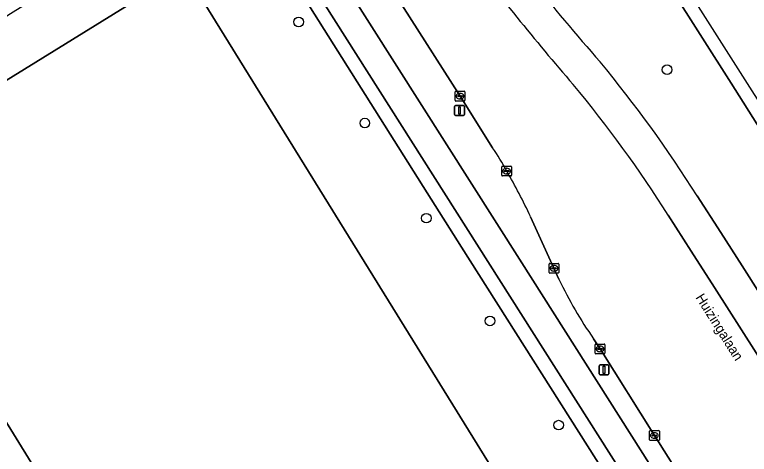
# Model space of a CAD drawing. Extents: x 158835 to 160077, y 386387 to 387778.
# Drawn here: x 159949.7 to 160024.5, y 387367.6 to 387412.4 of the extents above; entities that cross this region are included whole.
import ezdxf

# ---------------------------------------------------------------- set-up
doc = ezdxf.new("R2010")
doc.units = 0
for name, color, linetype in [('IMGEO_Berm_groen', 7, 'Continuous'), ('IMGEO_Boom', 7, 'Continuous'), ('IMGEO_Fietspad_gesloten', 7, 'Continuous'), ('IMGEO_Groenvoorziening', 7, 'Continuous'), ('IMGEO_Kolk', 7, 'Continuous'), ('IMGEO_Lichtmast', 7, 'Continuous'), ('IMGEO_Openbare_ruimte_label', 7, 'Continuous'), ('IMGEO_OVBaan_gesloten', 7, 'Continuous'), ('IMGEO_Pand', 7, 'Continuous'), ('IMGEO_Parkeervlak_open', 7, 'Continuous'), ('IMGEO_Rijbaan_regionaal_gesloten', 7, 'Continuous'), ('IMGEO_Voetpad_open', 7, 'Continuous')]:
    doc.layers.add(name, color=color, linetype=linetype)

msp = doc.modelspace()

# ---------------------------------------------------------------- linework, layer by layer
at = {"layer": 'IMGEO_Berm_groen'}
for points in [[(160063.651, 387340.097), (160063.036, 387341.067), (160034.536, 387386.485), (160032.107, 387390.411), (160022.635, 387405.421), (159982.839, 387468.004)], [(159970.154, 387436.277), (159970.759, 387435.328), (159978.228, 387423.557), (160001.349, 387387.118), (160036.467, 387331.772), (160037.444, 387330.224), (160037.55, 387329.807), (160038.963, 387324.427)], [(159998.38, 387398.851), (159995.059, 387404.102), (159986.57, 387417.471), (159978.826, 387429.629), (159976.931, 387432.556)], [(160019.176, 387393.961), (160021.583, 387390.226), (160023.773, 387386.809), (160055.727, 387336.514), (160056.293, 387335.603)], [(160005.129, 387385.456), (160004.617, 387386.574), (160002.23, 387391.83)], [(160042.276, 387326.342), (160041.225, 387328.014), (160039.503, 387330.722), (160036.176, 387335.982), (160030.607, 387344.845), (160025.522, 387352.773), (160020.428, 387360.727), (160014.845, 387369.555), (160009.304, 387378.362), (160008.648, 387379.402)]]:
    msp.add_lwpolyline(points, dxfattribs=at)
for centre, radius, start, end in [((160147.786, 387530.209), 184.959, 214.66175, 221.52658), ((159907.648, 387323.638), 131.847, 32.23314, 39.54711), ((159974.885, 387383.141), 28.264, 28.14366, 33.76968), ((159951.953, 387368.54), 55.41, 24.85506, 30.27165), ((160042.867, 387403.342), 41.763, 205.35897, 214.97721)]:
    msp.add_arc(centre, radius, start, end, dxfattribs=at)
at = {"layer": 'IMGEO_Boom'}
for centre in [(159978.644, 387411.651), (160016.128, 387406.791), (159985.373, 387401.357), (159991.634, 387391.675), (159998.109, 387381.217), (160005.091, 387370.611)]:
    msp.add_circle(centre, 0.489, dxfattribs=at)
at = {"layer": 'IMGEO_Fietspad_gesloten'}
msp.add_lwpolyline([(159965.2, 387444.088), (159961.3, 387450.236), (159953.906, 387461.881), (159944.372, 387476.895), (159932.635, 387495.381), (159921.347, 387513.159), (159921.311, 387513.215), (159910.392, 387530.452), (159902.234, 387543.33), (159901.736, 387544.116), (159901.061, 387545.182), (159900.63, 387545.863), (159898.27, 387544.32), (159918.848, 387511.897), (159961.204, 387445.139), (160034.82, 387329.041), (160034.889, 387329.047), (160037.55, 387329.807), (160037.444, 387330.224), (160036.467, 387331.772), (160001.349, 387387.118), (159978.228, 387423.557), (159970.759, 387435.328), (159970.154, 387436.277)], close=True, dxfattribs=at)
at = {"layer": 'IMGEO_Groenvoorziening'}
msp.add_lwpolyline([(159959.957, 387439.475), (159960.055, 387439.338), (159957.523, 387435.839), (159962.48, 387427.89), (159960.785, 387426.83), (159964.024, 387421.647), (159966.98, 387416.918), (160000, 387363.506), (160011.695, 387344.589), (160025.117, 387323.325), (160010.612, 387313.751), (160007.534, 387311.883), (160010.346, 387307.498), (160031.507, 387320.956), (160023.418, 387333.739), (160028.154, 387336.779), (159995.22, 387388.73), (159991.715, 387394.26), (159963.47, 387439.118)], dxfattribs=at)
at = {"layer": 'IMGEO_Kolk'}
for p, q in [((159994.633, 387404.602), (159995.485, 387404.602)), ((159994.558, 387403.676), (159994.558, 387404.528)), ((159994.817, 387404.096), (159994.817, 387404.108)), ((159995.255, 387404.059), (159994.857, 387404.059)), ((159994.86, 387404.145), (159995.258, 387404.145)), ((159995.069, 387403.822), (159995.044, 387403.822)), ((159995.046, 387404.382), (159995.071, 387404.382)), ((159995.301, 387404.108), (159995.301, 387404.096)), ((159995.559, 387404.528), (159995.559, 387403.676)), ((159995.485, 387403.602), (159994.633, 387403.602)), ((159999.306, 387396.046), (159999.306, 387396.898)), ((159999.381, 387396.972), (160000.233, 387396.972)), ((159999.565, 387396.466), (159999.565, 387396.478)), ((160000.003, 387396.429), (159999.605, 387396.429)), ((159999.608, 387396.515), (160000.006, 387396.515)), ((159999.794, 387396.752), (159999.819, 387396.752)), ((160000.049, 387396.478), (160000.049, 387396.466)), ((160000.307, 387396.898), (160000.307, 387396.046)), ((160000.233, 387395.972), (159999.381, 387395.972)), ((159999.817, 387396.192), (159999.792, 387396.192)), ((160004.116, 387386.148), (160004.116, 387387)), ((160004.191, 387387.074), (160005.043, 387387.074)), ((160004.418, 387386.617), (160004.816, 387386.617)), ((160004.604, 387386.854), (160004.629, 387386.854)), ((160005.117, 387387), (160005.117, 387386.148)), ((160005.043, 387386.074), (160004.191, 387386.074)), ((160004.375, 387386.568), (160004.375, 387386.58)), ((160004.813, 387386.531), (160004.415, 387386.531)), ((160004.627, 387386.294), (160004.602, 387386.294)), ((160004.859, 387386.58), (160004.859, 387386.568)), ((160008.803, 387377.936), (160008.803, 387378.788)), ((160008.878, 387378.862), (160009.73, 387378.862)), ((160009.105, 387378.405), (160009.503, 387378.405)), ((160009.291, 387378.642), (160009.316, 387378.642)), ((160009.804, 387378.788), (160009.804, 387377.936)), ((160009.73, 387377.862), (160008.878, 387377.862)), ((160009.062, 387378.356), (160009.062, 387378.368)), ((160009.5, 387378.319), (160009.102, 387378.319)), ((160009.314, 387378.082), (160009.289, 387378.082)), ((160009.546, 387378.368), (160009.546, 387378.356)), ((160014.344, 387369.129), (160014.344, 387369.981)), ((160014.419, 387370.055), (160015.271, 387370.055)), ((160014.603, 387369.549), (160014.603, 387369.561)), ((160015.041, 387369.512), (160014.643, 387369.512)), ((160014.646, 387369.598), (160015.044, 387369.598)), ((160014.832, 387369.835), (160014.857, 387369.835)), ((160015.087, 387369.561), (160015.087, 387369.549)), ((160015.345, 387369.981), (160015.345, 387369.129)), ((160015.271, 387369.055), (160014.419, 387369.055)), ((160014.855, 387369.275), (160014.83, 387369.275))]:
    msp.add_line(p, q, dxfattribs=at)
for points in [[(159994.633, 387404.602), (159995.485, 387404.602)], [(159994.558, 387403.676), (159994.558, 387404.528)], [(159995.559, 387404.528), (159995.559, 387403.676)], [(159995.485, 387403.602), (159994.633, 387403.602)], [(159999.306, 387396.046), (159999.306, 387396.898)], [(159999.381, 387396.972), (160000.233, 387396.972)], [(160000.307, 387396.898), (160000.307, 387396.046)], [(160000.233, 387395.972), (159999.381, 387395.972)], [(160004.116, 387386.148), (160004.116, 387387)], [(160004.191, 387387.074), (160005.043, 387387.074)], [(160005.117, 387387), (160005.117, 387386.148)], [(160005.043, 387386.074), (160004.191, 387386.074)], [(160008.803, 387377.936), (160008.803, 387378.788)], [(160008.878, 387378.862), (160009.73, 387378.862)], [(160009.804, 387378.788), (160009.804, 387377.936)], [(160009.73, 387377.862), (160008.878, 387377.862)], [(160014.344, 387369.129), (160014.344, 387369.981)], [(160014.419, 387370.055), (160015.271, 387370.055)], [(160015.345, 387369.981), (160015.345, 387369.129)], [(160015.271, 387369.055), (160014.419, 387369.055)]]:
    msp.add_lwpolyline(points, dxfattribs=at)
for centre, radius, start, end in [((159994.635, 387404.526), 0.0765, 91.55205, 178.44795), ((159994.635, 387404.526), 0.0765, 91.55205, 178.44795), ((159995.483, 387404.526), 0.0765, 1.55205, 88.44795), ((159995.483, 387404.526), 0.0765, 1.55205, 88.44795), ((159994.857, 387404.105), 0.0403, 85.87752, 175.75265), ((159994.854, 387404.095), 0.0366, 178.93798, 274.71019), ((159995.258, 387404.102), 0.043, 264.86636, 352.45326), ((159995.262, 387404.107), 0.0386, 1.73085, 96.63898), ((159994.635, 387403.678), 0.0765, 181.55205, 268.44795), ((159994.635, 387403.678), 0.0765, 181.55205, 268.44795), ((159995.483, 387403.678), 0.0765, 271.55205, 358.44795), ((159995.483, 387403.678), 0.0765, 271.55205, 358.44795), ((159999.383, 387396.896), 0.0765, 91.55205, 178.44795), ((159999.383, 387396.896), 0.0765, 91.55205, 178.44795), ((159999.605, 387396.475), 0.0403, 85.87752, 175.75265), ((159999.602, 387396.465), 0.0366, 178.93798, 274.71019), ((160000.006, 387396.472), 0.043, 264.86636, 352.45326), ((160000.01, 387396.477), 0.0386, 1.73085, 96.63898), ((160000.231, 387396.896), 0.0765, 1.55205, 88.44795), ((160000.231, 387396.896), 0.0765, 1.55205, 88.44795), ((159999.383, 387396.048), 0.0765, 181.55205, 268.44795), ((159999.383, 387396.048), 0.0765, 181.55205, 268.44795), ((160000.231, 387396.048), 0.0765, 271.55205, 358.44795), ((160000.231, 387396.048), 0.0765, 271.55205, 358.44795), ((160004.193, 387386.998), 0.0765, 91.55205, 178.44795), ((160004.193, 387386.998), 0.0765, 91.55205, 178.44795), ((160004.415, 387386.577), 0.0403, 85.87752, 175.75265), ((160004.82, 387386.579), 0.0386, 1.73085, 96.63898), ((160005.041, 387386.998), 0.0765, 1.55205, 88.44795), ((160005.041, 387386.998), 0.0765, 1.55205, 88.44795), ((160004.193, 387386.15), 0.0765, 181.55205, 268.44795), ((160004.193, 387386.15), 0.0765, 181.55205, 268.44795), ((160004.412, 387386.567), 0.0366, 178.93798, 274.71019), ((160004.816, 387386.574), 0.043, 264.86636, 352.45326), ((160005.041, 387386.15), 0.0765, 271.55205, 358.44795), ((160005.041, 387386.15), 0.0765, 271.55205, 358.44795), ((160008.88, 387378.786), 0.0765, 91.55205, 178.44795), ((160008.88, 387378.786), 0.0765, 91.55205, 178.44795), ((160009.102, 387378.365), 0.0403, 85.87752, 175.75265), ((160009.507, 387378.367), 0.0386, 1.73085, 96.63898), ((160009.728, 387378.786), 0.0765, 1.55205, 88.44795), ((160009.728, 387378.786), 0.0765, 1.55205, 88.44795), ((160008.88, 387377.938), 0.0765, 181.55205, 268.44795), ((160008.88, 387377.938), 0.0765, 181.55205, 268.44795), ((160009.099, 387378.355), 0.0366, 178.93798, 274.71019), ((160009.503, 387378.362), 0.043, 264.86636, 352.45326), ((160009.728, 387377.938), 0.0765, 271.55205, 358.44795), ((160009.728, 387377.938), 0.0765, 271.55205, 358.44795), ((160014.421, 387369.979), 0.0765, 91.55205, 178.44795), ((160014.421, 387369.979), 0.0765, 91.55205, 178.44795), ((160014.643, 387369.558), 0.0403, 85.87752, 175.75265), ((160014.64, 387369.548), 0.0366, 178.93798, 274.71019), ((160015.044, 387369.555), 0.043, 264.86636, 352.45326), ((160015.048, 387369.56), 0.0386, 1.73085, 96.63898), ((160015.269, 387369.979), 0.0765, 1.55205, 88.44795), ((160015.269, 387369.979), 0.0765, 1.55205, 88.44795), ((160014.421, 387369.131), 0.0765, 181.55205, 268.44795), ((160014.421, 387369.131), 0.0765, 181.55205, 268.44795), ((160015.269, 387369.131), 0.0765, 271.55205, 358.44795), ((160015.269, 387369.131), 0.0765, 271.55205, 358.44795)]:
    msp.add_arc(centre, radius, start, end, dxfattribs=at)
for centre, major_axis, ratio, start_param, end_param in [((159995.045, 387404.102), (-0.387, 0.002), 0.722429, 4.712389, 7.853982), ((159995.07, 387404.102), (-0.39, 0.002), 0.717154, 1.570796, 4.712389), ((159999.793, 387396.472), (-0.387, 0.002), 0.722429, 4.712389, 7.853982), ((159999.818, 387396.472), (-0.39, 0.002), 0.717154, 1.570796, 4.712389), ((160004.603, 387386.574), (-0.387, 0.002), 0.722429, 4.712389, 7.853982), ((160004.628, 387386.574), (-0.39, 0.002), 0.717154, 1.570796, 4.712389), ((160009.29, 387378.362), (-0.387, 0.002), 0.722429, 4.712389, 7.853982), ((160009.315, 387378.362), (-0.39, 0.002), 0.717154, 1.570796, 4.712389), ((160014.831, 387369.555), (-0.387, 0.002), 0.722429, 4.712389, 7.853982), ((160014.856, 387369.555), (-0.39, 0.002), 0.717154, 1.570796, 4.712389)]:
    msp.add_ellipse(centre, major_axis=major_axis, ratio=ratio, start_param=start_param, end_param=end_param, dxfattribs=at)
at = {"layer": 'IMGEO_Lichtmast'}
for p, q in [((159994.512, 387402.242), (159994.512, 387403.042)), ((159994.512, 387403.042), (159994.512, 387402.242)), ((159994.612, 387403.142), (159995.402, 387403.142)), ((159995.402, 387403.142), (159994.612, 387403.142)), ((159995.502, 387403.042), (159995.502, 387402.242)), ((159995.502, 387402.242), (159995.502, 387403.042)), ((159995.402, 387402.142), (159994.612, 387402.142)), ((159994.612, 387402.142), (159995.402, 387402.142)), ((160009.219, 387375.843), (160009.219, 387376.643)), ((160009.219, 387376.643), (160009.219, 387375.843)), ((160009.319, 387376.743), (160010.109, 387376.743)), ((160010.109, 387376.743), (160009.319, 387376.743)), ((160010.209, 387376.643), (160010.209, 387375.843)), ((160010.209, 387375.843), (160010.209, 387376.643)), ((160010.109, 387375.743), (160009.319, 387375.743)), ((160009.319, 387375.743), (160010.109, 387375.743))]:
    msp.add_line(p, q, dxfattribs=at)
for points in [[(159994.932, 387403.017), (159995.082, 387403.017), (159995.082, 387402.267), (159994.932, 387402.267), (159994.932, 387403.017)], [(160009.639, 387376.618), (160009.789, 387376.618), (160009.789, 387375.868), (160009.639, 387375.868), (160009.639, 387376.618)]]:
    msp.add_lwpolyline(points, dxfattribs=at)
for centre, start, end in [((159994.612, 387403.042), 90, 180), ((159994.612, 387403.042), 90, 180), ((159995.402, 387403.042), 0, 90), ((159995.402, 387403.042), 360, 90), ((159994.612, 387402.242), 180, 270), ((159994.612, 387402.242), 180, 270), ((159995.402, 387402.242), 270, 0), ((159995.402, 387402.242), 270, 0), ((160009.319, 387376.643), 90, 180), ((160009.319, 387376.643), 90, 180), ((160010.109, 387376.643), 0, 90), ((160010.109, 387376.643), 360, 90), ((160009.319, 387375.843), 180, 270), ((160009.319, 387375.843), 180, 270), ((160010.109, 387375.843), 270, 0), ((160010.109, 387375.843), 270, 0)]:
    msp.add_arc(centre, 0.1, start, end, dxfattribs=at)
at = {"layer": 'IMGEO_OVBaan_gesloten'}
for points in [[(160065.277, 387340.998), (159984.842, 387467.474), (159920.558, 387567.925), (159883.278, 387626.179), (159852.108, 387676.163), (159845.407, 387683.495)], [(159866.032, 387652.12), (159923.923, 387560.799), (159925.201, 387558.835), (159982.839, 387468.004), (160022.635, 387405.421), (160032.107, 387390.411), (160034.536, 387386.485), (160063.036, 387341.067), (160063.651, 387340.097), (160065.277, 387340.998)], [(160023.773, 387386.809), (160021.583, 387390.226), (160019.176, 387393.961)], [(160016.233, 387391.968), (160018.574, 387388.333), (160020.96, 387384.608), (160052.434, 387335.239), (160052.522, 387335.284), (160053.578, 387333.493), (160056.293, 387335.603), (160055.727, 387336.514), (160023.773, 387386.809)]]:
    msp.add_lwpolyline(points, dxfattribs=at)
for centre, radius, start, end in [((160147.786, 387530.209), 184.959, 214.66175, 221.52658), ((160207.059, 387578.626), 265.036, 216.9762, 220.85076), ((159907.648, 387323.638), 131.847, 32.23314, 39.54711), ((159915.84, 387329.263), 118.367, 31.98845, 39.9494)]:
    msp.add_arc(centre, radius, start, end, dxfattribs=at)
at = {"layer": 'IMGEO_Pand'}
msp.add_lwpolyline([(159966.98, 387416.918), (159933.313, 387396.103), (159935.626, 387392.36), (159938.896, 387387.069), (159951.408, 387366.821), (159951.954, 387365.937), (159972.162, 387333.234), (159972.275, 387333.304), (159978.141, 387323.877), (159978.24, 387323.938), (160000, 387337.37), (160011.695, 387344.589), (160000, 387363.506)], close=True, dxfattribs=at)
at = {"layer": 'IMGEO_Parkeervlak_open'}
msp.add_lwpolyline([(159938.896, 387387.069), (159935.626, 387392.36), (159933.313, 387396.103), (159966.98, 387416.918), (159964.024, 387421.647), (159949.599, 387412.642), (159940.683, 387407.05), (159940.726, 387406.981), (159939.621, 387406.286), (159937.039, 387404.661), (159933.342, 387402.333), (159930.787, 387400.725), (159927.064, 387398.381), (159924.499, 387396.767), (159920.851, 387394.47), (159918.269, 387392.845), (159914.562, 387390.512), (159912.472, 387389.196), (159930.352, 387360.505), (159931.139, 387359.234), (159933.514, 387355.694), (159950.359, 387366.169), (159951.408, 387366.821)], close=True, dxfattribs=at)
at = {"layer": 'IMGEO_Rijbaan_regionaal_gesloten'}
for points in [[(159869.172, 387602.419), (159879.58, 387586.018), (159880.013, 387585.325), (159889.256, 387570.736), (159889.426, 387570.461), (159892.79, 387565.166), (159900.375, 387553.228), (159903.746, 387547.9), (159904.221, 387547.149), (159904.851, 387546.133), (159905.354, 387545.342), (159911.354, 387535.918), (159924.487, 387515.271), (159934.388, 387499.699), (159946.364, 387480.754), (159957.887, 387462.681), (159964.491, 387452.236), (159976.931, 387432.556), (159978.826, 387429.629), (159986.57, 387417.471), (159995.059, 387404.102), (159998.38, 387398.851)], [(160002.23, 387391.83), (160004.617, 387386.574), (160005.129, 387385.456)], [(160020.96, 387384.608), (160018.574, 387388.333), (160016.233, 387391.968)], [(160008.648, 387379.402), (160009.304, 387378.362), (160014.845, 387369.555), (160020.428, 387360.727), (160025.522, 387352.773), (160030.607, 387344.845), (160036.176, 387335.982), (160039.503, 387330.722), (160041.225, 387328.014), (160042.276, 387326.342), (160053.578, 387333.493), (160052.522, 387335.284), (160052.434, 387335.239), (160020.96, 387384.608)]]:
    msp.add_lwpolyline(points, dxfattribs=at)
for centre, radius, start, end in [((160207.059, 387578.626), 265.036, 216.9762, 220.85076), ((159915.84, 387329.263), 118.367, 31.98845, 39.9494), ((159974.885, 387383.141), 28.264, 28.14366, 33.76968), ((159951.953, 387368.54), 55.41, 24.85506, 30.27165), ((160042.867, 387403.342), 41.763, 205.35897, 214.97721)]:
    msp.add_arc(centre, radius, start, end, dxfattribs=at)
at = {"layer": 'IMGEO_Voetpad_open'}
msp.add_lwpolyline([(159884.99, 387562.562), (159884.934, 387562.529), (159897.497, 387542.735), (159901.695, 387536.12), (159917.009, 387511.992), (159921.068, 387505.6), (159924.981, 387499.436), (159927.044, 387496.188), (159959.827, 387444.825), (159963.47, 387439.118), (159991.715, 387394.26), (159995.22, 387388.73), (160028.154, 387336.779), (160032.785, 387329.475), (160033.01, 387328.617), (160034.82, 387329.041), (159961.204, 387445.139), (159918.848, 387511.897)], dxfattribs=at)

# ---------------------------------------------------------------- texts
at = {"layer": 'IMGEO_Openbare_ruimte_label'}
msp.add_text('Huizingalaan', height=1, rotation=302.2119, dxfattribs=at).set_placement((160018.984, 387383.602))

doc.saveas('drawing.dxf')
